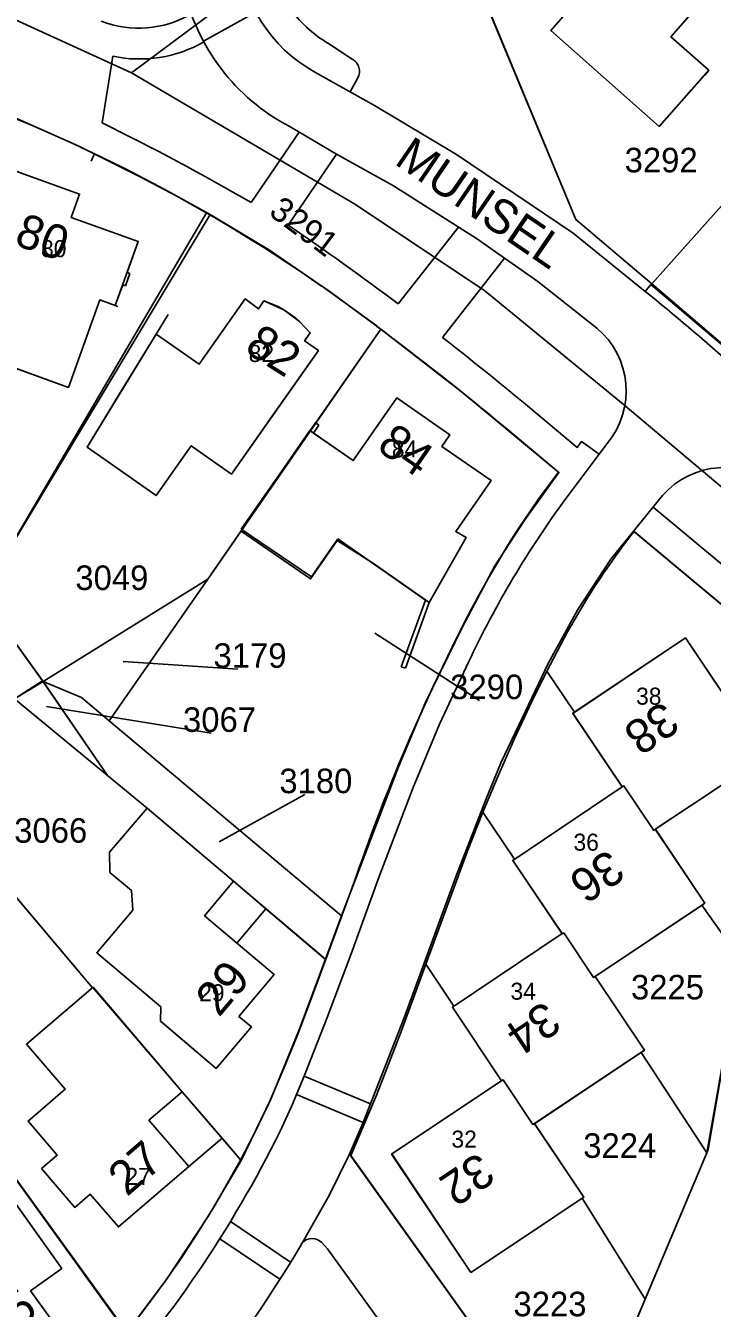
# Model space of a CAD drawing. Extents: x 148816 to 151297, y 399515 to 402500.
# Drawn here: x 150930.4 to 150980.7, y 400813.9 to 400908 of the extents above; entities that cross this region are included whole.
import ezdxf

# ---------------------------------------------------------------- set-up
doc = ezdxf.new("R2010")
doc.units = 0
for name, color, linetype in [('B01 Hoofdgebouw  [D] Norm', 7, 'Continuous'), ('B01 Hoofdgebouw  [T] Norm', 7, 'Continuous'), ('B01 Hoofdgebouw secundair [T] Gem', 7, 'Continuous'), ('B01 hoofgebouw', 7, 'Continuous'), ('B07 Tussenmuur  [T] Norm', 7, 'Continuous'), ('G01 perceelsgrens', 7, 'Continuous'), ('T01 Muur  [T] Gem', 7, 'Continuous'), ('T04 Haag heg  [D] Gem', 7, 'Continuous'), ('V00 Kant verharding algemeen  [T] Norm', 7, 'Continuous'), ('V00 Kant verharding algemeen secundair  [T] Gem', 7, 'Continuous'), ('Z01 perceelnummer', 7, 'Continuous'), ('Z02 huisnummer', 7, 'Continuous'), ('Z02 Huisnummer  [Tekst] Norm', 7, 'Continuous'), ('Z06 straatnaam', 7, 'Continuous')]:
    doc.layers.add(name, color=color, linetype=linetype)

msp = doc.modelspace()

# ---------------------------------------------------------------- linework, layer by layer
at = {"layer": 'B01 Hoofdgebouw  [D] Norm'}
for p, q in [((150944.791, 400826.392), (150941.862, 400829.808)), ((150944.785, 400826.399), (150942.348, 400824.31))]:
    msp.add_line(p, q, dxfattribs=at)
at = {"layer": 'B01 Hoofdgebouw  [T] Norm'}
for p, q in [((150983.134, 400913.415), (150977.688, 400907.195)), ((150968.885, 400907.665), (150971.08, 400910.143)), ((150976.832, 400900.626), (150968.885, 400907.665)), ((150978.477, 400906.522), (150977.688, 400907.195)), ((150980.486, 400904.739), (150978.477, 400906.522)), ((150976.832, 400900.626), (150980.486, 400904.739)), ((150928.511, 400897.748), (150934.341, 400895.658)), ((150933.729, 400893.944), (150934.341, 400895.658)), ((150938.641, 400892.191), (150933.729, 400893.944)), ((150938.641, 400892.191), (150937.827, 400889.915)), ((150938.027, 400889.843), (150937.7, 400888.93)), ((150938.027, 400889.843), (150937.827, 400889.915)), ((150936.959, 400887.486), (150937.501, 400889.001)), ((150937.7, 400888.93), (150937.502, 400889.001)), ((150933.528, 400881.48), (150935.821, 400887.893)), ((150935.821, 400887.893), (150936.959, 400887.486)), ((150943.102, 400883.17), (150946.476, 400887.969)), ((150947.465, 400887.251), (150946.476, 400887.969)), ((150947.856, 400887.835), (150947.465, 400887.251)), ((150948.904, 400887.4), (150947.856, 400887.835)), ((150937.157, 400887.415), (150936.959, 400887.486)), ((150949.325, 400887.164), (150948.904, 400887.4)), ((150950.112, 400886.612), (150949.325, 400887.164)), ((150950.476, 400886.301), (150950.112, 400886.612)), ((150951.252, 400885.49), (150950.476, 400886.301)), ((150939.956, 400885.382), (150934.889, 400877.094)), ((150939.956, 400885.382), (150943.102, 400883.17)), ((150951.252, 400885.49), (150950.838, 400884.902)), ((150950.838, 400884.902), (150951.855, 400884.187)), ((150951.855, 400884.187), (150945.483, 400875.123)), ((150933.528, 400881.48), (150927.355, 400883.717)), ((150954.402, 400876.105), (150957.603, 400880.7)), ((150957.603, 400880.7), (150961.493, 400877.99)), ((150946.196, 400871.071), (150951.628, 400878.877)), ((150951.891, 400878.694), (150951.497, 400878.128)), ((150951.497, 400878.128), (150954.402, 400876.105)), ((150951.628, 400878.877), (150951.891, 400878.694)), ((150939.953, 400873.534), (150942.53, 400877.199)), ((150942.53, 400877.199), (150945.483, 400875.123)), ((150961.493, 400877.99), (150960.902, 400877.143)), ((150934.889, 400877.094), (150939.953, 400873.534)), ((150960.902, 400877.143), (150964.508, 400874.654)), ((150964.508, 400874.654), (150961.933, 400870.902)), ((150951.335, 400867.57), (150946.196, 400871.071)), ((150961.933, 400870.902), (150962.683, 400870.474)), ((150953.278, 400870.36), (150951.335, 400867.57)), ((150959.71, 400865.879), (150953.278, 400870.36)), ((150962.683, 400870.474), (150959.982, 400865.69)), ((150957.931, 400860.977), (150959.71, 400865.879)), ((150959.982, 400865.69), (150958.232, 400860.868)), ((150978.767, 400863.1), (150984.578, 400854.427)), ((150958.232, 400860.868), (150957.931, 400860.977)), ((150976.557, 400849.055), (150984.578, 400854.427)), ((150936.544, 400847.378), (150939.297, 400850.619)), ((150945.621, 400845.245), (150939.297, 400850.619)), ((150980.183, 400843.635), (150976.557, 400849.055)), ((150936.564, 400845.9), (150936.544, 400847.378)), ((150938.139, 400844.563), (150936.564, 400845.9)), ((150943.489, 400842.721), (150945.621, 400845.245)), ((150938.255, 400843.129), (150938.139, 400844.563)), ((150972.142, 400838.25), (150980.183, 400843.635)), ((150938.255, 400843.129), (150935.601, 400840.005)), ((150943.489, 400842.721), (150948.613, 400838.394)), ((150946.029, 400835.334), (150948.613, 400838.394)), ((150975.753, 400832.853), (150972.142, 400838.25)), ((150935.335, 400837.467), (150930.461, 400833.303)), ((150935.311, 400837.447), (150941.862, 400829.808)), ((150946.029, 400835.334), (150946.94, 400834.565)), ((150930.461, 400833.303), (150933.293, 400829.988)), ((150967.699, 400827.459), (150975.753, 400832.853)), ((150933.293, 400829.988), (150930.564, 400827.656)), ((150941.862, 400829.808), (150939.425, 400827.718)), ((150930.564, 400827.656), (150932.708, 400825.147)), ((150939.425, 400827.718), (150942.348, 400824.31)), ((150971.308, 400822.065), (150967.699, 400827.459)), ((150932.708, 400825.147), (150931.56, 400824.166)), ((150927.949, 400823.974), (150933.035, 400816.842)), ((150931.56, 400824.166), (150933.991, 400821.32)), ((150942.348, 400824.31), (150937.185, 400819.882)), ((150933.991, 400821.32), (150935.121, 400822.289)), ((150935.121, 400822.289), (150937.185, 400819.882)), ((150963.026, 400816.543), (150971.308, 400822.065)), ((150930.749, 400815.19), (150933.035, 400816.842)), ((150930.749, 400815.19), (150932.924, 400812.181))]:
    msp.add_line(p, q, dxfattribs=at)
for points in [[(150978.767, 400863.1), (150970.501, 400857.576), (150974.129, 400852.173), (150966.102, 400846.778), (150969.714, 400841.402), (150961.675, 400836.006), (150965.272, 400830.61), (150957.219, 400825.234), (150963.026, 400816.543)], [(150974.129, 400852.173), (150974.252, 400852.237), (150976.437, 400848.98), (150976.557, 400849.055)], [(150940.265, 400834.993), (150940.287, 400836.023), (150935.601, 400840.005)], [(150940.265, 400834.993), (150944.362, 400831.512), (150946.94, 400834.565)]]:
    msp.add_lwpolyline(points, dxfattribs=at)
at = {"layer": 'B01 Hoofdgebouw secundair [T] Gem'}
for p in [(150945.621, 400845.245), (150945.876, 400840.706)]:
    msp.add_line(p, (150948.005, 400843.227), dxfattribs=at)
at = {"layer": 'B01 hoofgebouw'}
for points in [[(150993.996, 400932.201), (150992.233, 400934.381), (150982.687, 400926.553), (150984.469, 400924.38), (150979.257, 400919.374), (150977.154, 400921.237), (150968.977, 400912.006), (150971.08, 400910.143), (150968.885, 400907.665), (150976.832, 400900.626), (150980.152, 400904.363)], [(150977.703, 400907.203), (150983.134, 400913.415)], [(150977.703, 400907.203), (150980.481, 400904.718)], [(150980.152, 400904.363), (150980.481, 400904.718)], [(150926.823, 400893.042), (150928.511, 400897.748), (150934.341, 400895.658), (150933.729, 400893.944), (150938.641, 400892.191), (150936.958, 400887.484)], [(150926.823, 400893.042), (150923.61, 400884.092), (150923.892, 400883.991), (150923.926, 400884.085), (150926.794, 400883.048), (150926.76, 400882.954), (150927.042, 400882.852), (150927.355, 400883.717), (150933.528, 400881.48), (150935.821, 400887.893), (150936.959, 400887.486)], [(150937.348, 400881.117), (150939.956, 400885.382), (150943.102, 400883.17), (150946.476, 400887.969), (150947.465, 400887.251), (150947.856, 400887.835), (150949.325, 400887.164), (150950.476, 400886.301), (150951.252, 400885.49), (150950.838, 400884.902), (150951.855, 400884.187), (150948.98, 400880.097)], [(150937.348, 400881.117), (150934.889, 400877.094), (150939.953, 400873.534), (150942.53, 400877.199), (150945.483, 400875.123), (150948.98, 400880.097)], [(150955.879, 400868.548), (150959.982, 400865.69), (150962.683, 400870.474), (150961.933, 400870.902), (150964.508, 400874.654), (150960.902, 400877.143), (150961.493, 400877.99), (150957.603, 400880.7), (150954.402, 400876.105), (150951.234, 400878.311), (150948.378, 400874.207)], [(150955.879, 400868.548), (150953.223, 400870.243), (150951.282, 400867.426), (150946.185, 400870.937), (150948.378, 400874.207)], [(150967.186, 400819.316), (150963.026, 400816.543), (150957.229, 400825.238), (150965.272, 400830.61), (150961.675, 400836.006), (150969.714, 400841.402), (150966.102, 400846.778), (150974.129, 400852.173), (150970.501, 400857.562), (150978.767, 400863.1), (150984.578, 400854.427), (150980.424, 400851.645)], [(150976.553, 400849.058), (150980.424, 400851.645)], [(150940.265, 400834.993), (150940.287, 400836.023), (150935.601, 400840.005), (150938.255, 400843.129), (150938.139, 400844.563), (150936.564, 400845.9), (150936.544, 400847.378), (150939.297, 400850.619), (150941.811, 400848.483)], [(150967.186, 400819.316), (150971.188, 400821.986), (150971.305, 400822.066), (150967.699, 400827.47), (150975.638, 400832.771), (150975.754, 400832.849), (150972.141, 400838.252), (150980.076, 400843.561), (150980.183, 400843.632), (150976.553, 400849.058)], [(150940.552, 400834.75), (150944.362, 400831.512), (150946.94, 400834.565), (150946.029, 400835.334), (150948.613, 400838.394), (150943.489, 400842.721), (150945.621, 400845.245), (150941.811, 400848.483)], [(150938.608, 400833.603), (150935.335, 400837.467), (150930.461, 400833.303), (150933.293, 400829.988), (150930.564, 400827.656), (150932.708, 400825.147), (150931.56, 400824.166)], [(150940.265, 400834.993), (150940.552, 400834.75)], [(150938.608, 400833.603), (150941.862, 400829.808), (150939.425, 400827.718), (150942.348, 400824.31), (150937.185, 400819.882), (150935.121, 400822.289), (150933.991, 400821.32), (150931.56, 400824.166)], [(150930.132, 400820.912), (150933.035, 400816.842), (150930.749, 400815.19), (150932.924, 400812.181), (150930.84, 400810.675), (150930.407, 400811.282), (150924.259, 400806.898), (150924.687, 400806.298), (150922.606, 400804.823), (150920.422, 400807.884), (150918.159, 400806.27), (150915.256, 400810.34)]]:
    msp.add_lwpolyline(points, dxfattribs=at)
at = {"layer": 'B07 Tussenmuur  [T] Norm'}
for points in [[(150969.714, 400841.402), (150969.836, 400841.456), (150972.025, 400838.174), (150972.142, 400838.25)], [(150965.272, 400830.61), (150965.389, 400830.684), (150967.583, 400827.392), (150967.699, 400827.459)]]:
    msp.add_lwpolyline(points, dxfattribs=at)
at = {"layer": 'G01 perceelsgrens'}
for points in [[(150938.14, 400904.555), (150970.299, 400928.527), (150983.412, 400937.945), (150989.591, 400942.711), (150998.319, 400950.51), (151000, 400951.783)], [(150976.301, 400889.082), (150970.73, 400893.792), (150962.013, 400914.802), (150962.007, 400917.042), (150963.523, 400918.657), (150968.084, 400920.981)], [(150790.202, 400899.494), (150814.283, 400903.099), (150837.854, 400907.316), (150883.441, 400914.005), (150900.654, 400914.494), (150913.605, 400913.209), (150928.186, 400909.101), (150938.14, 400904.555)], [(150938.14, 400904.555), (150954.569, 400894.893), (150964.054, 400888.57), (150974.2, 400880.244), (151000, 400858.511)], [(150976.301, 400889.082), (150988.554, 400902.806)], [(150929.66, 400901.22), (150934.24, 400899.2), (150938.69, 400896.97), (150941.51, 400895.49), (150943.91, 400894.17)], [(150927.127, 400866.218), (150943.91, 400894.17)], [(150956.42, 400885.76), (150952.71, 400888.48), (150948.19, 400891.6), (150943.91, 400894.17)], [(150986.867, 400880.062), (150976.301, 400889.082)], [(150943.74, 400867.42), (150956.42, 400885.76)], [(150956.42, 400885.76), (150962.449, 400881.07), (150969.481, 400875.234), (150966.975, 400871.75), (150964.798, 400868.391), (150962.439, 400863.968), (150959.682, 400858.313), (150957.714, 400853.633), (150953.543, 400842.707)], [(150974.993, 400870.914), (150995.343, 400853.925)], [(150931.665, 400859.889), (150943.74, 400867.42)], [(150936.502, 400857.013), (150943.74, 400867.42)], [(150927.127, 400866.218), (150931.665, 400859.889)], [(150968.605, 400860.66), (150968.836, 400861.128), (150970.122, 400863.556), (150971.518, 400865.925)], [(150963.919, 400850.31), (150965.02, 400852.969), (150966.229, 400855.721), (150967.506, 400858.437), (150968.605, 400860.66)], [(150982.829, 400839.461), (150979.968, 400843.489), (150980.183, 400843.632), (150976.553, 400849.058), (150976.437, 400848.98), (150974.252, 400852.237), (150974.136, 400852.159), (150970.512, 400857.568), (150970.628, 400857.646), (150968.605, 400860.66)], [(150929.559, 400858.629), (150931.665, 400859.889)], [(150931.665, 400859.889), (150936.39, 400853.01)], [(150931.665, 400859.889), (150934.473, 400858.717), (150936.502, 400857.013)], [(150929.559, 400858.629), (150936.39, 400853.01)], [(150936.502, 400857.013), (150953.543, 400842.707)], [(150921.724, 400853.492), (150935.297, 400837.435), (150935.335, 400837.467), (150941.862, 400829.808), (150946.18, 400824.76)], [(150936.39, 400853.01), (150939.297, 400850.619), (150945.621, 400845.245), (150952.38, 400839.52)], [(150959.736, 400839.16), (150962.769, 400847.396), (150963.919, 400850.31)], [(150980.336, 400825.321), (150975.522, 400832.693), (150975.754, 400832.849), (150972.141, 400838.252), (150972.025, 400838.174), (150969.836, 400841.456), (150969.72, 400841.378), (150966.107, 400846.78), (150966.223, 400846.858), (150963.919, 400850.31)], [(150953.543, 400842.707), (150952.38, 400839.52)], [(150952.38, 400839.52), (150950.43, 400834.34), (150948.36, 400829.25), (150946.18, 400824.76)], [(150968.609, 400804.971), (150954.24, 400825.114), (150956.119, 400829.555), (150957.92, 400834.225), (150959.736, 400839.16)], [(150975.813, 400814.586), (150971.19, 400821.987), (150971.305, 400822.066), (150967.699, 400827.47), (150967.583, 400827.392), (150965.389, 400830.684), (150965.273, 400830.606), (150961.674, 400836.003), (150961.79, 400836.081), (150959.736, 400839.16)], [(150982.829, 400839.461), (150980.438, 400825.564), (150980.336, 400825.321)], [(150923.07, 400832.52), (150937.77, 400812.11)], [(150937.77, 400812.11), (150940.76, 400816.1), (150943.8, 400820.69), (150946.18, 400824.76)], [(150980.336, 400825.321), (150975.956, 400814.925), (150975.813, 400814.586)], [(150975.813, 400814.586), (150973.591, 400809.317), (150968.609, 400804.971)]]:
    msp.add_lwpolyline(points, dxfattribs=at)
msp.add_arc((151021.108, 400835.089), 58.396, 142.15749, 148.12559, dxfattribs=at)
at = {"layer": 'T01 Muur  [T] Gem'}
msp.add_line((150939.956, 400885.382), (150940.844, 400886.835), dxfattribs=at)
at = {"layer": 'T04 Haag heg  [D] Gem'}
for p, q in [((150970.73, 400893.792), (150962.013, 400914.802)), ((150984.56, 400898.333), (150976.301, 400889.082)), ((150927.148, 400866.187), (150943.651, 400894.278)), ((150976.301, 400889.082), (150970.73, 400893.792)), ((150951.65, 400878.861), (150956.42, 400885.76)), ((150943.74, 400867.42), (150946.242, 400871.039)), ((150943.74, 400867.42), (150931.664, 400859.889)), ((150968.605, 400860.66), (150970.628, 400857.646)), ((150931.63, 400859.94), (150923.938, 400855.071)), ((150935.296, 400837.434), (150921.723, 400853.491)), ((150936.39, 400853.01), (150939.297, 400850.619)), ((150963.919, 400850.31), (150966.223, 400846.858)), ((150979.968, 400843.489), (150982.829, 400839.461)), ((150952.383, 400839.499), (150948.001, 400843.223)), ((150959.736, 400839.16), (150961.79, 400836.081)), ((150980.336, 400825.321), (150982.829, 400839.461)), ((150923.07, 400832.52), (150937.805, 400812.168)), ((150975.522, 400832.693), (150980.336, 400825.321)), ((150946.144, 400824.815), (150944.791, 400826.392)), ((150975.813, 400814.586), (150980.336, 400825.321)), ((150971.19, 400821.987), (150975.813, 400814.586)), ((150973.591, 400809.317), (150975.813, 400814.586))]:
    msp.add_line(p, q, dxfattribs=at)
msp.add_lwpolyline([(150898.86, 400869.14), (150910.97, 400877.89), (150920.47, 400875.5), (150931.63, 400859.94), (150936.39, 400853.01)], dxfattribs=at)
at = {"layer": 'V00 Kant verharding algemeen  [T] Norm'}
for p, q in [((150952.592, 400906.699), (150954.333, 400905.553)), ((150936.772, 400905.772), (150935.998, 400900.876)), ((150955.964, 400902.162), (150951.596, 400904.611)), ((150961.978, 400898.564), (150955.964, 400902.162)), ((150950.447, 400900.2), (150946.92, 400895.036)), ((150935.436, 400898.632), (150935.19, 400898.085)), ((150953.187, 400898.581), (150949.633, 400893.384)), ((150970.525, 400892.792), (150961.978, 400898.564)), ((150975.819, 400888.514), (150970.525, 400892.792)), ((150952.069, 400888.916), (150956.13, 400885.991)), ((150964.113, 400851.181), (150961.929, 400845.566)), ((150961.929, 400845.566), (150958.132, 400835.219)), ((150958.132, 400835.219), (150955.145, 400827.549)), ((150949.04, 400826.912), (150949.87, 400828.72)), ((150954.13, 400825.226), (150990.558, 400774.209))]:
    msp.add_line(p, q, dxfattribs=at)
for points in [[(150954.17, 400903.155), (150954.735, 400904.187)], [(150953.187, 400898.581), (150949.72, 400900.63)], [(150953.187, 400898.581), (150957.36, 400896.254), (150963.441, 400892.397), (150967.938, 400889.234), (150972.266, 400885.834)], [(150962.125, 400893.232), (150957.71, 400887.61)], [(150960.961, 400885.13), (150965.504, 400890.946)], [(150975.819, 400888.514), (150976.223, 400889.025)], [(150976.223, 400889.025), (150982.155, 400883.983), (150989.801, 400877.496)], [(150966.895, 400880.358), (150970.825, 400877.072), (150971.152, 400877.506), (150972.433, 400876.575)], [(150965.519, 400878.555), (150969.449, 400875.269)], [(150970.012, 400873.349), (150973.023, 400877.361)], [(150969.449, 400875.269), (150967.97, 400873.255), (150966.562, 400871.187)], [(150977.081, 400873.549), (150973.281, 400868.877)], [(150976.386, 400872.694), (150997.032, 400855.528), (151000, 400859.044)], [(150974.953, 400870.933), (151000, 400850.026)], [(150966.537, 400856.706), (150968.704, 400861.217), (150970.881, 400865.182), (150973.281, 400868.877)], [(150962.027, 400863.174), (150960.232, 400859.491), (150958.558, 400855.745)], [(150960.728, 400856.762), (150962.855, 400861.308)], [(150956.312, 400845.599), (150958.804, 400852.135), (150960.728, 400856.762)], [(150966.537, 400856.706), (150965.262, 400853.978), (150964.113, 400851.181)], [(150950.805, 400830.951), (150952.491, 400835.24), (150954.242, 400839.932), (150956.312, 400845.599)], [(150954.596, 400845.524), (150953.506, 400842.519), (150952.392, 400839.523)], [(150952.392, 400839.523), (150951.181, 400836.238)], [(150951.181, 400836.238), (150950.284, 400833.897), (150949.337, 400831.574)], [(150949.337, 400831.574), (150948.109, 400828.71)], [(150949.87, 400828.72), (150950.805, 400830.951)], [(150954.105, 400825.168), (150955.145, 400827.549)], [(150952.095, 400818.738), (150952.52, 400818.273), (150958.171, 400810.461), (150954.128, 400807.59)]]:
    msp.add_lwpolyline(points, dxfattribs=at)
for centre, radius, start, end in [((150956.669, 400913.932), 10.612, 182.41484, 241.44489), ((150956.72, 400913.98), 15.074, 192.12091, 242.3302), ((150957.184, 400914.533), 9.081, 214.33069, 239.62339), ((150938.678, 400915.462), 7.633, 248.94431, 300.36095), ((150938.732, 400915.089), 9.521, 258.12209, 299.73655), ((150953.875, 400904.676), 0.989, 330.35921, 62.43803), ((150884.185, 400791.627), 118.631, 55.09435, 68.16561), ((150862.026, 400749.4), 168.572, 59.76128, 63.97184), ((150821.843, 400706.087), 226.738, 53.18583, 55.69493), ((150870.767, 400758.133), 167.437, 48.32469, 51.14043), ((150820.467, 400704.284), 226.738, 50.22825, 53.25495), ((150968.369, 400881.215), 6.043, 320.36965, 49.84115), ((150821.843, 400706.087), 226.738, 50.22825, 52.15256), ((150981.626, 400869.537), 6.062, 49.52735, 138.56705), ((151028.03, 400830.716), 71.998, 143.69102, 154.85568), ((151036.389, 400826.378), 82.967, 147.31124, 153.67291), ((151095.42, 400796.814), 149.01, 156.70404, 160.91998), ((150871.865, 400864.724), 84.322, 318.60446, 334.71605), ((150871.757, 400864.988), 86.153, 317.75466, 333.77162), ((150951.388, 400818.049), 0.987, 44.26182, 135.90014), ((150872.8, 400864.451), 90.306, 310.35261, 329.58745)]:
    msp.add_arc(centre, radius, start, end, dxfattribs=at)
at = {"layer": 'V00 Kant verharding algemeen secundair  [T] Gem'}
for p, q in [((150947.275, 400908.995), (150943.427, 400906.873)), ((150935.436, 400898.632), (150935.19, 400898.085)), ((150950.801, 400830.941), (150955.677, 400828.915)), ((150955.145, 400827.549), (150950.234, 400829.589)), ((150945.402, 400820.279), (150949.817, 400817.297))]:
    msp.add_line(p, q, dxfattribs=at)
for points in [[(150950.68, 400818.736), (150952.649, 400822.202), (150954.105, 400825.168)], [(150944.632, 400819.008), (150949.018, 400816.046)]]:
    msp.add_lwpolyline(points, dxfattribs=at)
at = {"layer": 'Z01 perceelnummer'}
for points in [[(150963.671, 400858.506), (150955.985, 400863.455)], [(150945.946, 400860.806), (150937.525, 400861.375)], [(150943.994, 400856.105), (150931.915, 400858.065)], [(150950.846, 400851.607), (150944.575, 400848.135)]]:
    msp.add_lwpolyline(points, dxfattribs=at)

# ---------------------------------------------------------------- texts
for s, p in [('3292', (150974.305, 400897.254)), ('3049', (150934.031, 400866.614)), ('3179', (150944.16, 400860.906)), ('3290', (150961.513, 400858.606)), ('3067', (150941.923, 400856.205)), ('3180', (150948.989, 400851.707)), ('3066', (150929.548, 400848.073)), ('3225', (150974.77, 400836.575)), ('3224', (150971.269, 400824.953)), ('3223', (150966.15, 400813.332))]:
    msp.add_text(s, height=1.8, dxfattribs=at).set_placement(p)
msp.add_text('3291', height=1.8, rotation=323.32565, dxfattribs=at).set_placement((150948.132, 400894.171))
at = {"layer": 'Z02 huisnummer'}
for s, rotation, p in [('80', 340.31536, (150929.463, 400891.971)), ('82', 327.66062, (150946.339, 400884.141)), ('84', 325.34106, (150956.04, 400876.933)), ('38', 213.83303, (150977.144, 400858.534)), ('36', 213.83303, (150973.142, 400847.659)), ('29', 49.82758, (150944.562, 400835.207)), ('34', 213.70596, (150968.466, 400836.535)), ('27', 40.61994, (150937.81, 400822.065)), ('32', 213.70596, (150963.622, 400825.435)), ('25', 35.47104, (150928.372, 400811.349))]:
    msp.add_text(s, height=2.5, rotation=rotation, dxfattribs=at).set_placement(p)
at = {"layer": 'Z02 Huisnummer  [Tekst] Norm'}
for s, p in [('80', (150931.519, 400891.03)), ('82', (150946.741, 400883.341)), ('84', (150957.24, 400876.337)), ('38', (150975.145, 400858.199)), ('36', (150970.555, 400847.489)), ('29', (150943.11, 400836.438)), ('34', (150965.938, 400836.554)), ('32', (150961.605, 400825.705)), ('27', (150937.703, 400822.963))]:
    msp.add_text(s, height=1.25, dxfattribs=at).set_placement(p)
at = {"layer": 'Z06 straatnaam'}
msp.add_text('MUNSEL', height=2.5, rotation=325.6744, dxfattribs=at).set_placement((150957.34, 400897.917))

doc.saveas('drawing.dxf')
